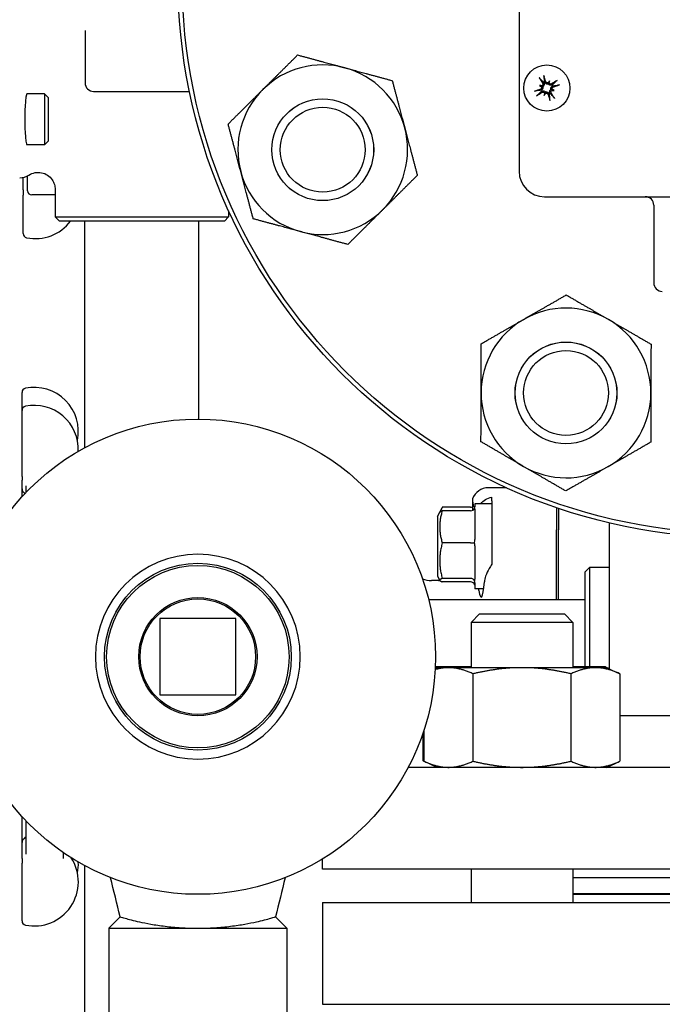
# Model space of a CAD drawing. Header units: inches. Extents: x 5 to 1128, y -85 to 748.
# Tile 368 of 656: x 441.35 to 446.08, y 689.56 to 696.81. Entities that reach past the tile are written whole.
import ezdxf

# ---------------------------------------------------------------- set-up
doc = ezdxf.new("R2010")
doc.units = ezdxf.units.IN
doc.header["$LTSCALE"] = 32
doc.header["$MEASUREMENT"] = 0
doc.layers.add('Dimension (ANSI)', color=7, linetype='Continuous', lineweight=25)
doc.layers.add('Visible (ANSI)', color=7, linetype='Continuous', lineweight=30)
doc.styles.add('Note Text (ANSI)', font='tahoma.ttf')
doc.dimstyles.new('SB Fraction-16 (ANSI)', dxfattribs={"dimscale": 32, "dimtxt": 0.125, "dimasz": 0.098425, "dimexe": 0.125, "dimexo": 0.0625, "dimgap": 0.031496, "dimtad": 0, "dimtih": 1, "dimtoh": 1, "dimdec": 4, "dimrnd": 1e-08, "dimzin": 0, "dimdsep": 46, "dimlunit": 5, "dimtxsty": 'Note Text (ANSI)', "dimcen": 0.09, "dimdle": 0.393701, "dimclrd": 256, "dimclre": 256, "dimclrt": 256, "dimadec": 0, "dimazin": 3, "dimtfac": 0.96, "dimtofl": 0, "dimtmove": 0, "dimatfit": 3, "dimfxl": 1, "dimfrac": 2, "dimtolj": 1, "dimtzin": 12, "dimlwd": -1, "dimlwe": -1, "dimarcsym": 0})

# ---------------------------------------------------------------- blocks, each defined once
blk = doc.blocks.new('*D19')
at = {"layer": 'Defpoints', "color": 0, "transparency": 16777216}
for p in [(455.7806, 700.4398), (292.0011, 552.4398), (455.7806, 552.4398)]:
    blk.add_point(p, dxfattribs=at)
at = {"layer": 'Dimension (ANSI)', "transparency": 16777216}
for p, q in [((453.7806, 700.4398), (288.0011, 700.4398)), ((292.0011, 697.2902), (292.0011, 636.039)), ((292.0011, 555.5894), (292.0011, 629.8406)), ((453.7806, 552.4398), (288.0011, 552.4398))]:
    blk.add_line(p, q, dxfattribs=at)
for points in [[(291.4762, 697.2902), (292.526, 697.2902), (292.0011, 700.4398)], [(291.4762, 555.5894), (292.526, 555.5894), (292.0011, 552.4398)]]:
    blk.add_solid(points, dxfattribs=at)
at = {"layer": 'Dimension (ANSI)', "transparency": 16777216, "insert": (287.899, 635.0311), "char_height": 4, "attachment_point": 1, "style": 'Note Text (ANSI)'}
blk.add_mtext('\\A1;148', dxfattribs=at)

msp = doc.modelspace()

# ---------------------------------------------------------------- linework, layer by layer
at = {"layer": 'Visible (ANSI)'}
for p, q in [((445.02292, 698.54404), (445.02292, 695.69404)), ((441.82792, 696.73065), (441.82792, 696.34404)), ((445.17423, 696.32568), (445.18563, 696.32163)), ((445.18563, 696.32163), (445.19824, 696.31716)), ((445.24322, 696.34904), (445.23874, 696.33643)), ((445.24727, 696.36044), (445.24322, 696.34904)), ((445.27063, 696.29145), (445.25802, 696.29593)), ((441.5291, 696.26404), (441.39933, 696.26404)), ((441.5291, 696.26404), (441.5291, 695.88904)), ((441.55792, 696.23522), (441.5291, 696.26404)), ((441.55792, 695.91786), (441.55792, 696.23522)), ((441.89042, 696.28154), (442.59633, 696.28154)), ((445.20899, 696.25264), (445.21303, 696.26404)), ((445.21303, 696.26404), (445.21751, 696.27665)), ((445.28202, 696.2874), (445.27063, 696.29145)), ((441.5291, 695.88904), (441.39933, 695.88904)), ((441.55792, 695.91786), (441.5291, 695.88904)), ((441.37167, 695.55709), (441.37167, 695.64797)), ((441.40292, 695.55029), (441.40292, 695.65905)), ((441.37167, 695.55709), (441.37167, 695.51852)), ((441.37167, 695.23447), (441.37167, 695.51852)), ((441.60667, 695.51904), (441.43417, 695.51904)), ((441.60667, 695.5593), (441.60667, 695.35779)), ((445.21042, 695.50654), (448.06042, 695.50654)), ((446.01542, 695.44404), (446.01542, 694.87154)), ((441.60667, 695.35779), (442.88417, 695.35779)), ((441.63792, 695.32654), (441.60667, 695.35779)), ((442.85292, 695.32654), (442.88417, 695.35779)), ((442.88417, 695.40331), (442.88417, 695.35779)), ((442.85292, 695.32654), (441.63792, 695.32654)), ((441.82542, 693.65835), (441.82542, 695.32654)), ((442.66542, 693.86903), (442.66542, 695.32654)), ((441.36292, 693.93229), (441.36292, 694.06511)), ((441.36292, 693.44656), (441.36292, 693.93229)), ((441.36292, 693.44656), (441.36292, 693.41843)), ((441.36292, 693.3539), (441.36292, 693.41843)), ((441.36292, 693.29611), (441.36292, 693.3539)), ((441.39417, 693.3296), (441.39417, 693.37632)), ((444.93066, 693.36279), (444.79744, 693.36279)), ((444.68056, 693.28132), (444.68056, 693.19658)), ((444.82292, 693.26713), (444.82292, 693.29432)), ((444.82292, 693.26713), (444.82292, 693.21306)), ((444.42292, 693.15029), (444.43902, 693.1825)), ((444.43902, 693.1825), (444.45147, 693.20739)), ((444.66667, 693.21912), (444.45788, 693.21912)), ((444.66667, 693.19317), (444.45788, 693.19317)), ((444.69792, 693.24404), (444.69792, 693.22359)), ((444.82292, 693.24404), (444.69792, 693.24404)), ((444.69792, 693.20444), (444.69792, 692.98128)), ((444.82292, 693.19762), (444.82292, 693.0516)), ((445.29792, 693.2169), (445.29792, 693.05375)), ((445.31354, 693.21158), (445.31354, 693.05375)), ((444.42292, 693.15029), (444.42292, 692.71279)), ((445.68542, 693.10492), (445.68542, 692.03058)), ((445.29792, 692.53904), (445.29792, 693.05375)), ((445.31354, 692.53904), (445.31354, 693.05375)), ((444.66667, 692.9567), (444.45788, 692.9567)), ((444.69792, 692.93613), (444.69792, 692.68923)), ((445.51042, 692.74404), (445.54167, 692.77529)), ((445.51042, 692.04304), (445.51042, 692.74404)), ((445.54167, 692.77529), (445.54167, 692.04304)), ((445.68542, 692.77529), (445.54167, 692.77529)), ((444.43056, 692.67986), (444.37715, 692.67986)), ((444.42292, 692.71279), (444.43902, 692.68059)), ((444.43902, 692.68059), (444.4393, 692.68002)), ((444.66667, 692.69507), (444.45788, 692.69507)), ((444.66667, 692.66991), (444.45788, 692.66991)), ((444.69792, 692.66323), (444.69792, 692.61904)), ((444.76214, 692.61904), (444.69792, 692.61904)), ((444.35677, 692.53904), (445.51042, 692.53904)), ((442.37792, 692.39904), (442.37792, 691.83904)), ((442.93792, 692.39904), (442.37792, 692.39904)), ((442.93792, 691.83904), (442.93792, 692.39904)), ((444.73193, 692.43404), (444.66943, 692.37154)), ((444.73193, 692.43404), (445.35693, 692.43404)), ((445.35693, 692.43404), (445.41943, 692.37154)), ((445.41943, 692.37154), (444.66943, 692.37154)), ((444.66943, 692.37154), (444.66943, 692.03804)), ((445.41943, 692.37154), (445.41943, 692.03804)), ((444.41943, 692.03804), (444.40573, 692.03166)), ((444.41059, 692.04304), (444.40618, 692.04098)), ((444.49432, 692.04304), (444.41059, 692.04304)), ((444.50316, 692.03804), (444.41943, 692.03804)), ((444.66943, 692.04304), (444.49432, 692.04304)), ((445.04443, 692.03804), (444.50316, 692.03804)), ((445.58569, 692.03804), (445.04443, 692.03804)), ((445.57686, 692.04304), (445.41943, 692.04304)), ((445.66059, 692.04304), (445.57686, 692.04304)), ((445.66943, 692.03804), (445.58569, 692.03804)), ((445.66059, 692.04304), (445.68542, 692.03146)), ((445.66943, 692.03804), (445.76612, 691.99295)), ((444.68358, 691.99295), (444.68358, 691.34913)), ((445.40527, 691.99295), (445.40527, 691.34913)), ((445.76612, 691.99295), (445.76612, 691.34913)), ((442.37792, 691.83904), (442.93792, 691.83904)), ((447.60141, 691.68404), (445.76612, 691.68404)), ((444.3139, 691.55317), (444.3139, 691.35413)), ((444.32274, 691.57973), (444.32274, 691.34913)), ((449.69542, 691.30404), (444.20655, 691.30404)), ((444.32274, 691.35001), (444.3139, 691.35413)), ((444.41943, 691.30404), (444.32274, 691.34913)), ((445.66943, 691.30404), (445.76612, 691.34913)), ((441.36292, 690.75136), (441.36292, 690.94198)), ((441.39417, 690.66552), (441.39417, 690.90849)), ((441.36292, 690.63337), (441.36292, 690.75136)), ((441.66667, 690.67685), (441.66667, 690.63382)), ((441.36292, 690.63337), (441.36292, 690.59948)), ((441.36292, 690.17298), (441.36292, 690.59948)), ((441.82542, 681.6034), (441.82542, 690.57974)), ((443.57542, 690.55404), (443.57542, 690.62885)), ((449.69542, 690.55404), (443.57542, 690.55404)), ((444.66943, 690.55404), (444.66943, 690.30904)), ((445.41943, 690.55404), (445.41943, 690.30904)), ((445.41943, 690.49404), (447.85141, 690.49404)), ((445.41943, 690.37404), (447.85141, 690.37404)), ((445.41943, 690.36904), (447.85141, 690.36904)), ((443.57542, 690.30904), (449.69542, 690.30904)), ((443.57542, 690.30904), (443.57542, 689.55904)), ((442.08562, 690.203), (442.00167, 690.11904)), ((443.23021, 690.203), (443.31417, 690.11904)), ((442.00167, 690.11904), (443.31417, 690.11904)), ((442.00167, 690.11904), (442.00167, 689.38467)), ((443.31417, 690.11904), (443.31417, 689.38467)), ((443.57542, 689.55904), (449.69542, 689.55904))]:
    msp.add_line(p, q, dxfattribs=at)
for centre, radius in [((446.63542, 697.11904), 4.125), ((446.63542, 697.11904), 4.09375), ((445.22813, 696.30654), 0.17), ((443.57738, 695.85236), 0.37513), ((443.57738, 695.85236), 0.375), ((443.57738, 695.85236), 0.3125), ((445.36874, 694.061), 0.37513), ((445.36874, 694.061), 0.375), ((445.36874, 694.061), 0.3125), ((442.65792, 692.11904), 1.75), ((442.65792, 692.11904), 0.6875), ((442.65792, 692.11904), 0.67188), ((442.65792, 692.11904), 0.43563), ((442.65792, 692.11904), 0.42529)]:
    msp.add_circle(centre, radius, dxfattribs=at)
for centre, radius, start, end in [((443.57738, 695.85236), 0.625, 74.836782, 134.836782), ((443.57738, 695.85236), 0.625, 14.836782, 74.836782), ((441.89042, 696.34404), 0.0625, 180, 270), ((443.57738, 695.85236), 0.625, 134.836782, 194.836782), ((445.22813, 696.30654), 0.04718, 109.788834, 121.106982), ((445.22813, 696.30654), 0.04718, 19.788834, 31.106982), ((445.22813, 696.30654), 0.04718, 199.788834, 211.106982), ((445.22813, 696.30654), 0.04718, 289.788834, 301.106982), ((443.57738, 695.85236), 0.625, 314.836782, 14.836782), ((443.57738, 695.85236), 0.625, 194.836782, 254.836782), ((445.21042, 695.69404), 0.1875, 180, 270), ((441.43417, 695.55029), 0.03125, 180, 270), ((445.95292, 695.44404), 0.0625, 0, 90), ((443.57738, 695.85236), 0.625, 254.836782, 314.836782), ((441.46167, 695.52229), 0.325, 258.463041, 322.965536), ((441.40292, 695.23447), 0.03125, 180, 258.463041), ((446.07792, 694.87154), 0.0625, 180, 270), ((445.36874, 694.061), 0.625, 59.836782, 119.836782), ((445.36874, 694.061), 0.625, 119.836782, 179.836782), ((445.36874, 694.061), 0.625, 359.836782, 59.836782), ((441.39417, 694.06511), 0.03125, 101.536959, 180), ((441.45292, 693.77729), 0.325, 348.209299, 101.536959), ((445.36874, 694.061), 0.625, 179.836782, 239.836782), ((445.36874, 694.061), 0.625, 299.836782, 359.836782), ((441.39417, 693.93229), 0.03125, 101.536959, 180), ((441.45292, 693.64447), 0.325, 357.720109, 101.536959), ((445.36874, 694.061), 0.625, 239.836782, 299.836782), ((441.39417, 693.3539), 0.03125, 180, 240), ((441.36292, 693.29978), 0.03125, 42.599626, 60), ((442.65792, 692.11904), 0.7542, 0, 180), ((444.37715, 692.86736), 0.1875, 249.524582, 270), ((444.43056, 692.92986), 0.25, 270, 272.01441), ((442.65792, 692.11904), 0.7542, 180, 0), ((444.37715, 691.37072), 0.1875, 109.715376, 110.476516), ((441.36292, 690.80549), 0.03125, 300, 329.413755), ((441.39417, 690.75136), 0.03125, 120, 180), ((441.45292, 690.46079), 0.325, 258.463041, 33.12259), ((441.45292, 690.59361), 0.325, 348.209299, 2.28142), ((441.39417, 690.17298), 0.03125, 180, 258.463041)]:
    msp.add_arc(centre, radius, start, end, dxfattribs=at)
for centre, major_axis, ratio, start_param, end_param in [((445.23888, 696.31379), (0.12333, -0.18293), 0.0871557, 4.2685898, 4.4938021), ((445.21572, 696.30277), (-0.06417, 0.21108), 0.0871557, 4.9309758, 5.1561882), ((445.2319, 696.29414), (-0.21108, -0.06417), 0.0871557, 4.9309758, 5.1561882), ((445.2081, 696.22117), (0.19125, -0.04486), 0.5, 1.7720045, 1.8643738), ((445.26643, 696.38542), (-0.1767, 0.08581), 0.5, 1.2772189, 1.3695882), ((445.18502, 696.33368), (-0.00276, -0.01175), 0.9884519, 0.283831, 0.8431362), ((445.17756, 696.31267), (-0.00527, -0.01086), 0.9884519, 2.2984564, 2.8577617), ((445.30701, 696.26823), (0.08581, 0.1767), 0.5, 1.2772189, 1.3695882), ((445.23426, 696.35711), (-0.01086, 0.00527), 0.9884519, 2.2984564, 2.8577617), ((445.25526, 696.34965), (-0.01175, 0.00276), 0.9884519, 0.283831, 0.8431362), ((445.14275, 696.32657), (-0.04486, -0.19125), 0.5, 1.7720045, 1.8643738), ((445.23537, 696.29579), (-0.18293, -0.12333), 0.0871557, 4.2685898, 4.4938021), ((445.27869, 696.30041), (0.00527, 0.01086), 0.9884519, 2.2984564, 2.8577617), ((445.18982, 696.22766), (0.1767, -0.08581), 0.5, 1.2772189, 1.3695882), ((445.22436, 696.31894), (0.21108, 0.06417), 0.0871557, 4.9309758, 5.1561882), ((441.39933, 696.07654), (0, 0.1875), 0.0874887, 0, 3.1415927), ((445.22088, 696.31729), (0.18293, 0.12333), 0.0871557, 4.2685898, 4.4938021), ((445.3135, 696.28651), (0.04486, 0.19125), 0.5, 1.7720045, 1.8643738), ((445.14925, 696.34485), (-0.08581, -0.1767), 0.5, 1.2772189, 1.3695882), ((445.20099, 696.26343), (0.01175, -0.00276), 0.9884519, 0.283831, 0.8431362), ((445.22199, 696.25597), (0.01086, -0.00527), 0.9884519, 2.2984564, 2.8577617), ((445.24053, 696.31031), (0.06417, -0.21108), 0.0871557, 4.9309758, 5.1561882), ((445.21738, 696.29929), (-0.12333, 0.18293), 0.0871557, 4.2685898, 4.4938021), ((445.27124, 696.2794), (0.00276, 0.01175), 0.9884519, 0.283831, 0.8431362), ((445.24815, 696.39191), (-0.19125, 0.04486), 0.5, 1.7720045, 1.8643738), ((441.34494, 695.77077), (0.08906, -0.08906), 0.9924325, 5.5015852, 6.0771383), ((444.7984, 693.23731), (-0.08906, 0.08906), 0.9924325, 5.5015852, 6.7140351), ((444.66667, 693.25506), (0, 0.03595), 0.8693335, 3.1415927, 3.6021747), ((444.66667, 693.22587), (0, -0.0327), 0.9555533, 0, 1.2241495), ((444.66667, 692.95985), (0.03125, 0), 0.1006388, 4.712389, 5.9365385), ((444.66667, 692.66551), (0.03125, 0), 0.9458753, 0.3466468, 1.5707963), ((444.66667, 692.63721), (0, 0.0327), 0.9555533, 5.0590358, 6.2831853), ((444.744, 692.93154), (0, 0.375), 0.0874887, 2.6230455, 3.9395987)]:
    msp.add_ellipse(centre, major_axis=major_axis, ratio=ratio, start_param=start_param, end_param=end_param, dxfattribs=at)
for points, weights in [([(443.1367, 696.29556), (443.25545, 696.41364), (443.39258, 696.54998)], [1, 1.0379548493, 1]), ([(443.39258, 696.54998), (443.57922, 696.4994), (443.74086, 696.4556)], [1, 1.0379548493, 1]), ([(443.74086, 696.4556), (443.9025, 696.41179), (444.08914, 696.36121)], [1, 1.0379548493, 1]), ([(445.17786, 696.37381), (445.19396, 696.35715), (445.20326, 696.34747)], [1.00573011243, 1.04257005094, 1.00216925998]), ([(445.21205, 696.35166), (445.2104, 696.36498), (445.20763, 696.38797)], [1.00216925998, 1.04257005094, 1.00573011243]), ([(442.88082, 696.04113), (443.01794, 696.17748), (443.1367, 696.29556)], [1, 1.0379548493, 1]), ([(444.08914, 696.36121), (444.13866, 696.17428), (444.18154, 696.0124)], [1, 1.0379548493, 1]), ([(445.2954, 696.3568), (445.27874, 696.34071), (445.26906, 696.33141)], [1.00573011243, 1.04257005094, 1.00216925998]), ([(445.27324, 696.32262), (445.28657, 696.32426), (445.30956, 696.32704)], [1.00216925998, 1.04257005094, 1.00573011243]), ([(445.18301, 696.29047), (445.16969, 696.28882), (445.1467, 696.28604)], [1.00216925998, 1.04257005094, 1.00573011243]), ([(445.16086, 696.25628), (445.17751, 696.27237), (445.1872, 696.28167)], [1.00573011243, 1.04257005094, 1.00216925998]), ([(445.2442, 696.26142), (445.24585, 696.2481), (445.24862, 696.22511)], [1.00216925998, 1.04257005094, 1.00573011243]), ([(445.27839, 696.23927), (445.2623, 696.25593), (445.253, 696.26561)], [1.00573011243, 1.04257005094, 1.00216925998]), ([(442.97322, 695.69232), (442.93033, 695.8542), (442.88082, 696.04113)], [1, 1.0379548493, 1]), ([(444.18154, 696.0124), (444.22442, 695.85052), (444.27394, 695.66359)], [1, 1.0379548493, 1]), ([(443.06562, 695.3435), (443.0161, 695.53043), (442.97322, 695.69232)], [1, 1.0379548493, 1]), ([(444.27394, 695.66359), (444.13681, 695.52724), (444.01806, 695.40916)], [1, 1.0379548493, 1]), ([(444.01806, 695.40916), (443.8993, 695.29108), (443.76218, 695.15473)], [1, 1.0379548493, 1]), ([(443.4139, 695.24912), (443.25226, 695.29292), (443.06562, 695.3435)], [1, 1.0379548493, 1]), ([(443.76218, 695.15473), (443.57553, 695.20531), (443.4139, 695.24912)], [1, 1.0379548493, 1]), ([(445.05778, 694.60315), (445.20305, 694.68647), (445.37079, 694.78268)], [1, 1.0379548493, 1]), ([(445.37079, 694.78268), (445.53798, 694.68552), (445.68278, 694.60137)], [1, 1.0379548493, 1]), ([(444.74477, 694.42362), (444.91251, 694.51983), (445.05778, 694.60315)], [1, 1.0379548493, 1]), ([(445.68278, 694.60137), (445.82757, 694.51723), (445.99476, 694.42006)], [1, 1.0379548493, 1]), ([(444.74374, 694.06278), (444.74422, 694.23025), (444.74477, 694.42362)], [1, 1.0379548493, 1]), ([(445.99476, 694.42006), (445.99421, 694.22669), (445.99373, 694.05922)], [1, 1.0379548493, 1]), ([(444.74271, 693.70194), (444.74326, 693.89531), (444.74374, 694.06278)], [1, 1.0379548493, 1]), ([(445.99373, 694.05922), (445.99326, 693.89175), (445.99271, 693.69838)], [1, 1.0379548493, 1]), ([(445.0547, 693.52063), (444.9099, 693.60477), (444.74271, 693.70194)], [1, 1.0379548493, 1]), ([(445.99271, 693.69838), (445.82496, 693.60217), (445.67969, 693.51885)], [1, 1.0379548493, 1]), ([(445.36668, 693.33931), (445.19949, 693.43648), (445.0547, 693.52063)], [1, 1.0379548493, 1]), ([(445.67969, 693.51885), (445.53442, 693.43552), (445.36668, 693.33931)], [1, 1.0379548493, 1]), ([(444.45788, 693.19317), (444.4218, 693.07493), (444.45788, 692.9567)], [1.04422863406, 1.20577136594, 1.04422863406]), ([(444.43902, 693.1825), (444.4415, 693.18746), (444.45788, 693.19317)], [1.12285543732, 1.11183872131, 1.04422863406]), ([(444.45788, 693.21912), (444.44768, 693.20188), (444.44295, 693.18643)], [1.04422863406, 1.0853142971, 1.10550107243]), ([(444.82292, 693.0516), (444.82292, 692.92529), (444.82292, 692.80044)], [0.999993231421, 0.999912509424, 0.999914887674]), ([(444.45788, 692.9567), (444.4218, 692.82589), (444.45788, 692.69507)], [1.04422863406, 1.20577136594, 1.04422863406]), ([(444.45788, 692.69507), (444.4218, 692.68249), (444.45788, 692.66991)], [1.04422863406, 1.20577136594, 1.04422863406]), ([(444.50316, 692.03804), (444.45539, 692.03804), (444.40534, 692.0241)], [1, 1.02130501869, 1.01869194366]), ([(444.49432, 692.04304), (444.4655, 692.04304), (444.43619, 692.03804)], [1, 1.012746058, 1.01693131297]), ([(444.55246, 692.03804), (444.52314, 692.04304), (444.49432, 692.04304)], [1.01693131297, 1.012746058, 1]), ([(444.68358, 691.99295), (444.5869, 692.03804), (444.50316, 692.03804)], [1, 1.0379548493, 1]), ([(445.04443, 692.03804), (444.87696, 692.03804), (444.68358, 691.99295)], [1, 1.0379548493, 1]), ([(445.40527, 691.99295), (445.2119, 692.03804), (445.04443, 692.03804)], [1, 1.0379548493, 1]), ([(445.58569, 692.03804), (445.50196, 692.03804), (445.40527, 691.99295)], [1, 1.0379548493, 1]), ([(445.57686, 692.04304), (445.54804, 692.04304), (445.51872, 692.03804)], [1, 1.012746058, 1.01693131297]), ([(445.63499, 692.03804), (445.60568, 692.04304), (445.57686, 692.04304)], [1.01693131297, 1.012746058, 1]), ([(445.76612, 691.99295), (445.66943, 692.03804), (445.58569, 692.03804)], [1, 1.0379548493, 1]), ([(444.3139, 691.35413), (444.31835, 691.35205), (444.32274, 691.35008)], [1, 1.0016842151, 1.00321895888]), ([(444.32274, 691.34913), (444.41943, 691.30404), (444.50316, 691.30404)], [1, 1.0379548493, 1]), ([(444.50316, 691.30404), (444.5869, 691.30404), (444.68358, 691.34913)], [1, 1.0379548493, 1]), ([(444.68358, 691.34913), (444.87696, 691.30404), (445.04443, 691.30404)], [1, 1.0379548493, 1]), ([(445.04443, 691.30404), (445.2119, 691.30404), (445.40527, 691.34913)], [1, 1.0379548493, 1]), ([(445.40527, 691.34913), (445.50196, 691.30404), (445.58569, 691.30404)], [1, 1.0379548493, 1]), ([(445.58569, 691.30404), (445.66943, 691.30404), (445.76612, 691.34913)], [1, 1.0379548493, 1])]:
    msp.add_rational_spline(points, weights, degree=2, dxfattribs=at)
for points, knots in [([(445.17786, 696.37381), (445.17759, 696.3741), (445.17722, 696.37452), (445.1764, 696.37553), (445.17579, 696.37634), (445.17469, 696.37785), (445.174, 696.37882), (445.17287, 696.3805), (445.17222, 696.3815), (445.17166, 696.3824), (445.17159, 696.38251), (445.17153, 696.38262)], [0.070980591, 0.070980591, 0.070980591, 0.070980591, 0.077295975, 0.077295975, 0.085001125, 0.085001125, 0.092713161, 0.092713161, 0.100429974, 0.100429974, 0.101478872, 0.101478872, 0.101478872, 0.101478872]), ([(445.20479, 696.39845), (445.20483, 696.39833), (445.20487, 696.39821), (445.20522, 696.3972), (445.20558, 696.39607), (445.20617, 696.39413), (445.2065, 696.39299), (445.20698, 696.39118), (445.20721, 696.3902), (445.20748, 696.38892), (445.20758, 696.38837), (445.20763, 696.38797)], [0.022192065, 0.022192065, 0.022192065, 0.022192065, 0.023240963, 0.023240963, 0.030957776, 0.030957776, 0.038669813, 0.038669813, 0.046374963, 0.046374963, 0.052690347, 0.052690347, 0.052690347, 0.052690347]), ([(445.18908, 696.316), (445.1896, 696.31467), (445.18993, 696.31319), (445.19008, 696.30993), (445.18981, 696.30815), (445.18871, 696.30501), (445.18781, 696.30344), (445.18548, 696.30079), (445.18404, 696.29971), (445.18197, 696.29866), (445.18133, 696.2984), (445.18067, 696.29818)], [0.028039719, 0.028039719, 0.028039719, 0.028039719, 0.038804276, 0.038804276, 0.051438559, 0.051438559, 0.064219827, 0.064219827, 0.077001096, 0.077001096, 0.082246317, 0.082246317, 0.082246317, 0.082246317]), ([(445.19824, 696.31716), (445.19847, 696.31643), (445.19866, 696.31569), (445.1992, 696.31299), (445.1993, 696.31096), (445.19897, 696.30719), (445.19852, 696.3052), (445.19709, 696.30153), (445.19612, 696.29983), (445.19384, 696.29677), (445.19229, 696.29521), (445.18883, 696.29266), (445.18691, 696.29167), (445.18506, 696.291), (445.18463, 696.29084), (445.18418, 696.2907), (445.18373, 696.29057)], [-0.082905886, -0.082905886, -0.082905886, -0.082905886, -0.07722729, -0.07722729, -0.062808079, -0.062808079, -0.048388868, -0.048388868, -0.033969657, -0.033969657, -0.016984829, -0.016984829, 0, 0, 0, 0.003998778, 0.003998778, 0.003998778, 0.003998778]), ([(445.19657, 696.34296), (445.19747, 696.34156), (445.19817, 696.33988), (445.19884, 696.33637), (445.1988, 696.33453), (445.19812, 696.33125), (445.19745, 696.32958), (445.1955, 696.32665), (445.19422, 696.32538), (445.19254, 696.32423), (445.1922, 696.32402), (445.19186, 696.32383)], [0, 0, 0, 0, 0.013005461, 0.013005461, 0.026010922, 0.026010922, 0.038651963, 0.038651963, 0.051293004, 0.051293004, 0.054256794, 0.054256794, 0.054256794, 0.054256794]), ([(445.20375, 696.34694), (445.20402, 696.34655), (445.20427, 696.34616), (445.20553, 696.34408), (445.20639, 696.3421), (445.20746, 696.33793), (445.20768, 696.33575), (445.20752, 696.33194), (445.2072, 696.33001), (445.20599, 696.32626), (445.20509, 696.32443), (445.20297, 696.3213), (445.20161, 696.31978), (445.19949, 696.31803), (445.19887, 696.31757), (445.19824, 696.31716)], [0.221046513, 0.221046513, 0.221046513, 0.221046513, 0.225045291, 0.225045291, 0.24203012, 0.24203012, 0.259014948, 0.259014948, 0.273434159, 0.273434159, 0.28785337, 0.28785337, 0.302272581, 0.302272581, 0.307951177, 0.307951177, 0.307951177, 0.307951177]), ([(445.23874, 696.33643), (445.23802, 696.3362), (445.23727, 696.33601), (445.23458, 696.33547), (445.23255, 696.33537), (445.22877, 696.3357), (445.22679, 696.33615), (445.22312, 696.33758), (445.22142, 696.33855), (445.21836, 696.34083), (445.2168, 696.34238), (445.21425, 696.34584), (445.21325, 696.34776), (445.21259, 696.34961), (445.21243, 696.35004), (445.21228, 696.35049), (445.21215, 696.35094)], [-0.082905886, -0.082905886, -0.082905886, -0.082905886, -0.07722729, -0.07722729, -0.062808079, -0.062808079, -0.048388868, -0.048388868, -0.033969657, -0.033969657, -0.016984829, -0.016984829, 0, 0, 0, 0.003998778, 0.003998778, 0.003998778, 0.003998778]), ([(445.23759, 696.34559), (445.23626, 696.34507), (445.23477, 696.34474), (445.23152, 696.34458), (445.22974, 696.34486), (445.22659, 696.34596), (445.22502, 696.34686), (445.22237, 696.34919), (445.22129, 696.35063), (445.22025, 696.3527), (445.21998, 696.35334), (445.21977, 696.354)], [0.028039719, 0.028039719, 0.028039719, 0.028039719, 0.038804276, 0.038804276, 0.051438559, 0.051438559, 0.064219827, 0.064219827, 0.077001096, 0.077001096, 0.082246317, 0.082246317, 0.082246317, 0.082246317]), ([(445.26853, 696.33092), (445.26814, 696.33065), (445.26775, 696.3304), (445.26566, 696.32914), (445.26369, 696.32828), (445.25952, 696.3272), (445.25733, 696.32698), (445.25352, 696.32715), (445.25159, 696.32747), (445.24784, 696.32868), (445.24602, 696.32958), (445.24288, 696.3317), (445.24137, 696.33306), (445.23962, 696.33518), (445.23916, 696.3358), (445.23874, 696.33643)], [0.221046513, 0.221046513, 0.221046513, 0.221046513, 0.225045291, 0.225045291, 0.24203012, 0.24203012, 0.259014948, 0.259014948, 0.273434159, 0.273434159, 0.28785337, 0.28785337, 0.302272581, 0.302272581, 0.307951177, 0.307951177, 0.307951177, 0.307951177]), ([(445.26455, 696.3381), (445.26315, 696.33719), (445.26147, 696.3365), (445.25796, 696.33583), (445.25612, 696.33587), (445.25284, 696.33654), (445.25117, 696.33722), (445.24824, 696.33917), (445.24697, 696.34045), (445.24582, 696.34213), (445.24561, 696.34246), (445.24541, 696.34281)], [0, 0, 0, 0, 0.013005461, 0.013005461, 0.026010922, 0.026010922, 0.038651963, 0.038651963, 0.051293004, 0.051293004, 0.054256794, 0.054256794, 0.054256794, 0.054256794]), ([(445.2525, 696.26614), (445.25224, 696.26653), (445.25198, 696.26692), (445.25073, 696.269), (445.24987, 696.27098), (445.24879, 696.27515), (445.24857, 696.27733), (445.24874, 696.28115), (445.24905, 696.28307), (445.25026, 696.28683), (445.25116, 696.28865), (445.25329, 696.29178), (445.25465, 696.2933), (445.25676, 696.29505), (445.25738, 696.29551), (445.25802, 696.29593)], [0.221046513, 0.221046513, 0.221046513, 0.221046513, 0.225045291, 0.225045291, 0.24203012, 0.24203012, 0.259014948, 0.259014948, 0.273434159, 0.273434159, 0.28785337, 0.28785337, 0.302272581, 0.302272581, 0.307951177, 0.307951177, 0.307951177, 0.307951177]), ([(445.25802, 696.29593), (445.25779, 696.29665), (445.25759, 696.29739), (445.25706, 696.30009), (445.25696, 696.30212), (445.25729, 696.30589), (445.25774, 696.30788), (445.25917, 696.31155), (445.26014, 696.31325), (445.26241, 696.31631), (445.26396, 696.31787), (445.26743, 696.32042), (445.26934, 696.32141), (445.27119, 696.32208), (445.27163, 696.32224), (445.27207, 696.32238), (445.27253, 696.32252)], [-0.082905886, -0.082905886, -0.082905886, -0.082905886, -0.07722729, -0.07722729, -0.062808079, -0.062808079, -0.048388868, -0.048388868, -0.033969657, -0.033969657, -0.016984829, -0.016984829, 0, 0, 0, 0.003998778, 0.003998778, 0.003998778, 0.003998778]), ([(445.26718, 696.29708), (445.26665, 696.29841), (445.26632, 696.2999), (445.26617, 696.30315), (445.26645, 696.30493), (445.26755, 696.30807), (445.26845, 696.30964), (445.27078, 696.3123), (445.27221, 696.31337), (445.27428, 696.31442), (445.27492, 696.31468), (445.27559, 696.3149)], [0.028039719, 0.028039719, 0.028039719, 0.028039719, 0.038804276, 0.038804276, 0.051438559, 0.051438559, 0.064219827, 0.064219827, 0.077001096, 0.077001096, 0.082246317, 0.082246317, 0.082246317, 0.082246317]), ([(445.2954, 696.3568), (445.29569, 696.35708), (445.29611, 696.35745), (445.29712, 696.35827), (445.29792, 696.35888), (445.29943, 696.35998), (445.30041, 696.36066), (445.30209, 696.36179), (445.30309, 696.36244), (445.30399, 696.36301), (445.3041, 696.36307), (445.30421, 696.36314)], [0.070980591, 0.070980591, 0.070980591, 0.070980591, 0.077295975, 0.077295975, 0.085001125, 0.085001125, 0.092713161, 0.092713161, 0.100429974, 0.100429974, 0.101478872, 0.101478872, 0.101478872, 0.101478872]), ([(445.32004, 696.32988), (445.31992, 696.32984), (445.31979, 696.3298), (445.31879, 696.32945), (445.31765, 696.32908), (445.31572, 696.3285), (445.31457, 696.32817), (445.31276, 696.32769), (445.31178, 696.32745), (445.31051, 696.32718), (445.30996, 696.32709), (445.30956, 696.32704)], [0.022192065, 0.022192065, 0.022192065, 0.022192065, 0.023240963, 0.023240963, 0.030957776, 0.030957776, 0.038669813, 0.038669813, 0.046374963, 0.046374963, 0.052690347, 0.052690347, 0.052690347, 0.052690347]), ([(445.13622, 696.2832), (445.13634, 696.28324), (445.13646, 696.28328), (445.13747, 696.28363), (445.1386, 696.284), (445.14054, 696.28459), (445.14168, 696.28491), (445.14349, 696.28539), (445.14447, 696.28563), (445.14574, 696.2859), (445.1463, 696.28599), (445.1467, 696.28604)], [0.022192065, 0.022192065, 0.022192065, 0.022192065, 0.023240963, 0.023240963, 0.030957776, 0.030957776, 0.038669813, 0.038669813, 0.046374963, 0.046374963, 0.052690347, 0.052690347, 0.052690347, 0.052690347]), ([(445.16086, 696.25628), (445.16057, 696.256), (445.16015, 696.25563), (445.15913, 696.25481), (445.15833, 696.2542), (445.15682, 696.2531), (445.15584, 696.25242), (445.15417, 696.25129), (445.15317, 696.25064), (445.15226, 696.25007), (445.15215, 696.25001), (445.15204, 696.24994)], [0.070980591, 0.070980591, 0.070980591, 0.070980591, 0.077295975, 0.077295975, 0.085001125, 0.085001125, 0.092713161, 0.092713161, 0.100429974, 0.100429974, 0.101478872, 0.101478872, 0.101478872, 0.101478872]), ([(445.18773, 696.28216), (445.18811, 696.28243), (445.18851, 696.28269), (445.19059, 696.28394), (445.19257, 696.2848), (445.19673, 696.28588), (445.19892, 696.2861), (445.20273, 696.28593), (445.20466, 696.28562), (445.20841, 696.2844), (445.21024, 696.2835), (445.21337, 696.28138), (445.21488, 696.28002), (445.21664, 696.27791), (445.2171, 696.27728), (445.21751, 696.27665)], [0.221046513, 0.221046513, 0.221046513, 0.221046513, 0.225045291, 0.225045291, 0.24203012, 0.24203012, 0.259014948, 0.259014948, 0.273434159, 0.273434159, 0.28785337, 0.28785337, 0.302272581, 0.302272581, 0.307951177, 0.307951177, 0.307951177, 0.307951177]), ([(445.1917, 696.27498), (445.1931, 696.27589), (445.19478, 696.27658), (445.1983, 696.27725), (445.20013, 696.27722), (445.20342, 696.27654), (445.20508, 696.27586), (445.20802, 696.27391), (445.20928, 696.27263), (445.21044, 696.27095), (445.21064, 696.27062), (445.21084, 696.27027)], [0, 0, 0, 0, 0.013005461, 0.013005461, 0.026010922, 0.026010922, 0.038651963, 0.038651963, 0.051293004, 0.051293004, 0.054256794, 0.054256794, 0.054256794, 0.054256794]), ([(445.21751, 696.27665), (445.21823, 696.27688), (445.21898, 696.27707), (445.22168, 696.27761), (445.22371, 696.27771), (445.22748, 696.27738), (445.22946, 696.27693), (445.23314, 696.2755), (445.23483, 696.27453), (445.2379, 696.27226), (445.23946, 696.27071), (445.24201, 696.26724), (445.243, 696.26533), (445.24367, 696.26347), (445.24383, 696.26304), (445.24397, 696.26259), (445.2441, 696.26214)], [-0.082905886, -0.082905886, -0.082905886, -0.082905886, -0.07722729, -0.07722729, -0.062808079, -0.062808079, -0.048388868, -0.048388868, -0.033969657, -0.033969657, -0.016984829, -0.016984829, 0, 0, 0, 0.003998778, 0.003998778, 0.003998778, 0.003998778]), ([(445.21867, 696.26749), (445.22, 696.26802), (445.22148, 696.26834), (445.22474, 696.2685), (445.22652, 696.26822), (445.22966, 696.26712), (445.23123, 696.26622), (445.23388, 696.26389), (445.23496, 696.26246), (445.236, 696.26039), (445.23627, 696.25975), (445.23649, 696.25908)], [0.028039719, 0.028039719, 0.028039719, 0.028039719, 0.038804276, 0.038804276, 0.051438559, 0.051438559, 0.064219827, 0.064219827, 0.077001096, 0.077001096, 0.082246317, 0.082246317, 0.082246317, 0.082246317]), ([(445.25147, 696.21463), (445.25143, 696.21475), (445.25138, 696.21487), (445.25104, 696.21588), (445.25067, 696.21701), (445.25008, 696.21895), (445.24976, 696.2201), (445.24928, 696.2219), (445.24904, 696.22288), (445.24877, 696.22416), (445.24868, 696.22471), (445.24862, 696.22511)], [0.022192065, 0.022192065, 0.022192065, 0.022192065, 0.023240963, 0.023240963, 0.030957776, 0.030957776, 0.038669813, 0.038669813, 0.046374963, 0.046374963, 0.052690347, 0.052690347, 0.052690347, 0.052690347]), ([(445.25968, 696.27012), (445.25878, 696.27152), (445.25808, 696.2732), (445.25742, 696.27671), (445.25745, 696.27855), (445.25813, 696.28183), (445.2588, 696.2835), (445.26076, 696.28643), (445.26203, 696.2877), (445.26372, 696.28885), (445.26405, 696.28906), (445.2644, 696.28925)], [0, 0, 0, 0, 0.013005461, 0.013005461, 0.026010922, 0.026010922, 0.038651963, 0.038651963, 0.051293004, 0.051293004, 0.054256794, 0.054256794, 0.054256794, 0.054256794]), ([(445.27839, 696.23927), (445.27867, 696.23898), (445.27903, 696.23856), (445.27985, 696.23755), (445.28047, 696.23675), (445.28157, 696.23523), (445.28225, 696.23426), (445.28338, 696.23258), (445.28403, 696.23158), (445.28459, 696.23068), (445.28466, 696.23057), (445.28473, 696.23046)], [0.070980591, 0.070980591, 0.070980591, 0.070980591, 0.077295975, 0.077295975, 0.085001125, 0.085001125, 0.092713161, 0.092713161, 0.100429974, 0.100429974, 0.101478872, 0.101478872, 0.101478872, 0.101478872]), ([(441.41404, 695.66551), (441.42771, 695.67442), (441.443, 695.68058), (441.47492, 695.6866), (441.49122, 695.68645), (441.52281, 695.67988), (441.53777, 695.67355), (441.56458, 695.65544), (441.57613, 695.6438), (441.59212, 695.6199), (441.59749, 695.60852), (441.60477, 695.58459), (441.60663, 695.57215), (441.60667, 695.55953), (441.60667, 695.55941), (441.60667, 695.5593)], [0, 0, 0, 0, 0.1244099, 0.1244099, 0.24756458, 0.24756458, 0.37031292, 0.37031292, 0.49410196, 0.49410196, 0.58938662, 0.58938662, 0.68468031, 0.68468031, 0.685548, 0.685548, 0.685548, 0.685548]), ([(444.74052, 693.24404), (444.75048, 693.25757), (444.76325, 693.26846), (444.78923, 693.28391), (444.80547, 693.29053), (444.82292, 693.29432)], [0.72388666, 0.72388666, 0.72388666, 0.72388666, 0.91166133, 0.91166133, 1.08359589, 1.08359589, 1.08359589, 1.08359589]), ([(444.82292, 692.80044), (444.81538, 692.78964), (444.80863, 692.77861), (444.79285, 692.75049), (444.78363, 692.73087), (444.77201, 692.69714), (444.7686, 692.68273), (444.76749, 692.66974)], [1.39731378, 1.39731378, 1.39731378, 1.39731378, 1.49356897, 1.49356897, 1.66386875, 1.66386875, 1.79881771, 1.79881771, 1.79881771, 1.79881771]), ([(441.38982, 690.78958), (441.39073, 690.79112), (441.39152, 690.79242), (441.39283, 690.79464), (441.39335, 690.79556), (441.39391, 690.79662), (441.39406, 690.79692), (441.39417, 690.79716)], [0.51351333, 0.51351333, 0.51351333, 0.51351333, 0.55704859, 0.55704859, 0.60058386, 0.60058386, 0.62260676, 0.62260676, 0.62260676, 0.62260676]), ([(442.10262, 690.198), (442.10781, 690.19649), (442.11408, 690.19471), (442.14592, 690.18585), (442.18307, 690.17603), (442.25183, 690.16086), (442.28032, 690.15506), (442.344, 690.14389), (442.37919, 690.13852), (442.45411, 690.12941), (442.49393, 690.12567), (442.5754, 690.12064), (442.61705, 690.11936), (442.69879, 690.11936), (442.74043, 690.12064), (442.8219, 690.12567), (442.86173, 690.12941), (442.93665, 690.13852), (442.97183, 690.14389), (443.03551, 690.15506), (443.064, 690.16086), (443.13277, 690.17603), (443.16992, 690.18585), (443.21864, 690.19941), (443.23021, 690.203), (443.23021, 690.203)], [0.3885394, 0.3885394, 0.3885394, 0.3885394, 0.5606588, 0.5606588, 1.1213177, 1.1213177, 1.4327287, 1.4327287, 1.7441397, 1.7441397, 2.0555507, 2.0555507, 2.3669617, 2.3669617, 2.6783727, 2.6783727, 2.9897837, 2.9897837, 3.3011947, 3.3011947, 3.6126057, 3.6126057, 4.1732646, 4.1732646, 4.7339234, 4.7339234, 4.7339234, 4.7339234])]:
    msp.add_open_spline(points, degree=3, knots=knots, dxfattribs=at)
for points in [[(445.20326, 696.34747), (445.20342, 696.3473), (445.20359, 696.34712), (445.20375, 696.34694)], [(445.21215, 696.35094), (445.21212, 696.35118), (445.21208, 696.35142), (445.21205, 696.35166)], [(445.26906, 696.33141), (445.26888, 696.33124), (445.26871, 696.33108), (445.26853, 696.33092)], [(445.27253, 696.32252), (445.27276, 696.32255), (445.273, 696.32259), (445.27324, 696.32262)], [(445.18373, 696.29057), (445.18349, 696.29053), (445.18325, 696.2905), (445.18301, 696.29047)], [(445.1872, 696.28167), (445.18737, 696.28184), (445.18755, 696.282), (445.18773, 696.28216)], [(445.2441, 696.26214), (445.24414, 696.26191), (445.24417, 696.26167), (445.2442, 696.26142)], [(445.253, 696.26561), (445.25283, 696.26579), (445.25267, 696.26596), (445.2525, 696.26614)], [(444.68056, 693.28132), (444.68056, 693.26167), (444.68339, 693.24156), (444.68817, 693.22302)], [(444.69606, 693.21476), (444.69743, 693.21798), (444.69792, 693.22102), (444.69792, 693.22359)], [(444.69792, 693.20444), (444.69792, 693.20796), (444.69743, 693.21154), (444.69606, 693.21476)], [(444.82292, 693.21306), (444.82269, 693.20809), (444.82269, 693.20293), (444.82292, 693.19762)], [(444.69606, 692.95878), (444.69743, 692.96637), (444.69792, 692.97414), (444.69792, 692.98128)], [(444.69792, 692.93613), (444.69792, 692.94336), (444.69743, 692.95118), (444.69606, 692.95878)], [(444.69606, 692.67556), (444.69743, 692.67993), (444.69792, 692.68466), (444.69792, 692.68923)], [(444.69792, 692.66323), (444.69792, 692.66694), (444.69743, 692.67119), (444.69606, 692.67556)], [(444.69606, 692.64832), (444.69743, 692.6451), (444.69792, 692.64206), (444.69792, 692.63949)], [(444.72774, 692.60584), (444.7271, 692.61), (444.72642, 692.6144), (444.72571, 692.61904)], [(442.08562, 690.203), (442.06226, 690.29914), (442.03858, 690.3952), (442.01522, 690.49133)], [(443.30061, 690.49133), (443.27717, 690.39522), (443.25366, 690.29911), (443.23021, 690.203)], [(442.08562, 690.203), (442.08562, 690.203), (442.09118, 690.20128), (442.10262, 690.198)]]:
    msp.add_open_spline(points, degree=3, dxfattribs=at)

# ---------------------------------------------------------------- dimensions: what is measured, and where the dimension line sits
at = {"layer": 'Dimension (ANSI)'}
dim = msp.add_linear_dim(base=(292.00111, 552.43978), p1=(455.78063, 700.43978), p2=(455.78063, 552.43978), angle=90, dimstyle='SB Fraction-16 (ANSI)', override={"dimgap": 0.031496, "dimdec": 4, "dimtol": 0, "dimlim": 0, "dimtp": 0, "dimtm": 0, "dimtdec": 2, "dimatfit": 1}, dxfattribs=at)
dim.commit()
dim.dimension.update_dxf_attribs({"geometry": '*D19', "text_midpoint": (292.00111, 632.93978), "dimtype": 160})

doc.saveas('drawing.dxf')
